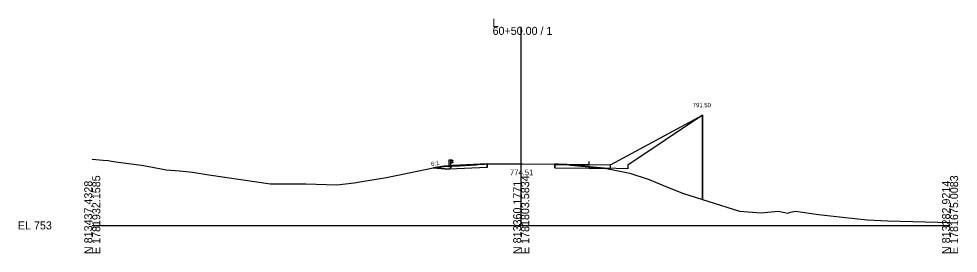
# Model space of a CAD drawing. Extents: x -26 to 7903, y -10 to 9573.
# Drawn here: x 2974.3 to 3302.8, y 1490.3 to 1572.1 of the extents above; entities that cross this region are included whole.
import ezdxf

# ---------------------------------------------------------------- set-up
doc = ezdxf.new("R2010")
doc.units = 0
for name, color, linetype in [('Exist Cross Section Cell', 7, 'Continuous'), ('Exist XS Center Line Elevation Label', 7, 'Continuous'), ('Exist XS Ground Line', 7, 'Continuous'), ('Prop XS Ditch Slope Text', 7, 'Continuous'), ('Prop XS Ditch Standard Text', 7, 'Continuous'), ('Prop XS Dump Level', 7, 'Continuous'), ('Prop XS Earthwork Shape', 7, 'Continuous'), ('Prop XS EOT Tick Mark', 7, 'Continuous'), ('Prop XS Finish Grade', 7, 'Continuous'), ('Prop XS Finish Grade Earthwork', 7, 'Continuous'), ('Prop XS Finish Grade Paved Shoulder', 7, 'Continuous'), ('Prop XS Finish Grade Pavement', 7, 'Continuous'), ('Prop XS Guardrail', 7, 'Continuous'), ('Prop XS Pvmt Edge Slope', 7, 'Continuous'), ('Prop XS Subgrade Earthwork', 7, 'Continuous'), ('Scratch_Level_3', 7, 'Continuous'), ('Scratch_Level_6', 7, 'Continuous')]:
    doc.layers.add(name, color=color, linetype=linetype)

msp = doc.modelspace()

# ---------------------------------------------------------------- linework, layer by layer
at = {"layer": 'Exist Cross Section Cell'}
for p, q in [((3150, 1500), (3150, 1569.33)), ((3000, 1500), (3150, 1500)), ((3150, 1500), (3300, 1500))]:
    msp.add_line(p, q, dxfattribs=at)
at = {"layer": 'Exist XS Ground Line'}
for p, q in [((3000, 1523.11), (3003.83, 1522.76)), ((3003.83, 1522.76), (3005.55, 1522.61)), ((3005.55, 1522.61), (3006.69, 1522.44)), ((3006.69, 1522.44), (3009.01, 1522.05)), ((3009.01, 1522.05), (3017.17, 1521.03)), ((3128.46, 1520.83), (3134.11, 1521.19)), ((3134.11, 1521.19), (3134.98, 1521.24)), ((3134.98, 1521.24), (3137.16, 1521.39)), ((3137.16, 1521.39), (3138.11, 1521.45)), ((3138.11, 1521.45), (3150.1, 1521.51)), ((3150.1, 1521.51), (3150.41, 1521.5)), ((3150.41, 1521.5), (3161.74, 1521.4)), ((3161.74, 1521.4), (3162.9, 1521.35)), ((3162.9, 1521.35), (3165.98, 1521.22)), ((3165.98, 1521.22), (3167.38, 1521.09)), ((3017.17, 1521.03), (3020.46, 1520.45)), ((3020.46, 1520.45), (3025.88, 1519.41)), ((3025.88, 1519.41), (3030.56, 1519.03)), ((3030.56, 1519.03), (3035.06, 1518.56)), ((3035.06, 1518.56), (3040.78, 1517.64)), ((3108.04, 1517.75), (3119.26, 1520.08)), ((3119.26, 1520.08), (3120.96, 1520.37)), ((3120.96, 1520.37), (3123.1, 1520.52)), ((3123.1, 1520.52), (3128.46, 1520.83)), ((3167.38, 1521.09), (3179.8, 1519.85)), ((3179.8, 1519.85), (3185.67, 1518.75)), ((3185.67, 1518.75), (3188.02, 1518.23)), ((3188.02, 1518.23), (3194.71, 1515.98)), ((3040.78, 1517.64), (3062.38, 1514.54)), ((3062.38, 1514.54), (3074.72, 1514.51)), ((3085.57, 1514.14), (3091.61, 1514.88)), ((3091.61, 1514.88), (3093.62, 1515.22)), ((3093.62, 1515.22), (3102.85, 1516.7)), ((3102.85, 1516.7), (3103.4, 1516.82)), ((3103.4, 1516.82), (3108.04, 1517.75)), ((3194.71, 1515.98), (3197.02, 1515.06)), ((3197.02, 1515.06), (3201.2, 1513.4)), ((3074.72, 1514.51), (3085.57, 1514.14)), ((3201.2, 1513.4), (3206.81, 1511.15)), ((3206.81, 1511.15), (3217.47, 1507.71)), ((3217.47, 1507.71), (3226.41, 1504.95)), ((3226.41, 1504.95), (3233.95, 1504.34)), ((3233.95, 1504.34), (3239.88, 1505.01)), ((3239.88, 1505.01), (3242.24, 1504.55)), ((3244.24, 1504.58), (3245.95, 1505.02)), ((3245.95, 1505.02), (3254, 1503.82)), ((3242.24, 1504.55), (3243.23, 1504.32)), ((3243.23, 1504.32), (3244.24, 1504.58)), ((3254, 1503.82), (3262.35, 1502.92)), ((3262.35, 1502.92), (3271.05, 1501.92)), ((3271.05, 1501.92), (3278.18, 1501.64)), ((3278.18, 1501.64), (3300, 1501.04))]:
    msp.add_line(p, q, dxfattribs=at)
at = {"layer": 'Prop XS Dump Level'}
for p, q in [((3161.74, 1521.27), (3173.75, 1521.03)), ((3173.75, 1521.03), (3161.74, 1521.27))]:
    msp.add_line(p, q, dxfattribs=at)
at = {"layer": 'Prop XS Earthwork Shape'}
for points in [[(3179.06, 1519.93), (3179.8, 1519.85), (3185.67, 1518.75), (3188.02, 1518.23), (3194.71, 1515.98), (3197.02, 1515.06), (3201.2, 1513.4), (3206.81, 1511.15), (3213.47, 1509), (3213.47, 1538.5), (3187.25, 1521.01), (3187.25, 1519.76)], [(3138.11, 1520.2), (3124.81, 1519.67), (3119.26, 1520.08), (3120.96, 1520.37), (3123.1, 1520.52), (3128.46, 1520.83), (3134.11, 1521.19), (3134.98, 1521.24), (3137.16, 1521.39), (3138.11, 1521.45)], [(3173.75, 1520.03), (3179.06, 1519.93), (3167.38, 1521.09), (3165.98, 1521.22), (3162.9, 1521.35), (3161.74, 1521.4), (3161.74, 1520.15)]]:
    msp.add_lwpolyline(points, close=True, dxfattribs=at)
at = {"layer": 'Prop XS EOT Tick Mark'}
msp.add_line((3173.75, 1521.28), (3173.75, 1522.28), dxfattribs=at)
at = {"layer": 'Prop XS Finish Grade'}
for p, q in [((3123.11, 1520.73), (3119.26, 1520.08)), ((3126.11, 1520.97), (3123.11, 1520.73))]:
    msp.add_line(p, q, dxfattribs=at)
at = {"layer": 'Prop XS Finish Grade Earthwork'}
for p, q in [((3181.25, 1521.13), (3213.47, 1538.5)), ((3213.47, 1538.5), (3213.47, 1509))]:
    msp.add_line(p, q, dxfattribs=at)
at = {"layer": 'Prop XS Finish Grade Paved Shoulder'}
msp.add_line((3173.75, 1521.28), (3181.25, 1521.13), dxfattribs=at)
at = {"layer": 'Prop XS Finish Grade Pavement'}
for p, q in [((3138.11, 1521.45), (3126.11, 1520.97)), ((3161.74, 1521.4), (3173.75, 1521.28))]:
    msp.add_line(p, q, dxfattribs=at)
at = {"layer": 'Prop XS Guardrail'}
for p, q in [((3124.79, 1522.85), (3125.29, 1522.85)), ((3124.79, 1520.35), (3124.79, 1522.85)), ((3125.29, 1522.85), (3125.79, 1522.85)), ((3125.29, 1522.85), (3125.29, 1520.35)), ((3125.79, 1521.71), (3125.29, 1521.71)), ((3125.79, 1522.85), (3126.08, 1522.65)), ((3126.08, 1522.53), (3125.79, 1522.33)), ((3125.79, 1522.33), (3125.79, 1522.23)), ((3125.79, 1522.23), (3126.08, 1522.03)), ((3126.08, 1521.91), (3125.79, 1521.71)), ((3126.08, 1522.65), (3126.11, 1522.59)), ((3126.11, 1522.59), (3126.08, 1522.53)), ((3126.08, 1522.03), (3126.11, 1521.97)), ((3126.11, 1521.97), (3126.08, 1521.91))]:
    msp.add_line(p, q, dxfattribs=at)
at = {"layer": 'Prop XS Pvmt Edge Slope'}
msp.add_line((3126.11, 1520.97), (3124.81, 1519.67), dxfattribs=at)
at = {"layer": 'Prop XS Subgrade Earthwork'}
for p, q in [((3138.11, 1520.2), (3138.11, 1521.45)), ((3161.74, 1520.15), (3161.74, 1521.4)), ((3181.25, 1519.88), (3181.25, 1521.13)), ((3124.81, 1519.67), (3119.26, 1520.08)), ((3138.11, 1520.2), (3124.81, 1519.67)), ((3161.74, 1520.15), (3173.75, 1520.03)), ((3173.75, 1520.03), (3181.25, 1519.88))]:
    msp.add_line(p, q, dxfattribs=at)
at = {"layer": 'Scratch_Level_3'}
for p, q in [((3123.11, 1520.73), (3119.26, 1520.08)), ((3119.26, 1520.08), (3124.81, 1519.67)), ((3126.11, 1520.97), (3123.11, 1520.73)), ((3124.81, 1519.67), (3126.11, 1520.97))]:
    msp.add_line(p, q, dxfattribs=at)
at = {"layer": 'Scratch_Level_6'}
for points in [[(3124.81, 1519.67), (3119.26, 1520.08), (3120.96, 1520.37), (3123.1, 1520.52), (3128.46, 1520.83), (3134.11, 1521.19), (3134.98, 1521.24), (3137.16, 1521.39), (3138.11, 1521.45), (3138.11, 1520.2)], [(3173.75, 1520.03), (3179.06, 1519.93), (3167.38, 1521.09), (3165.98, 1521.22), (3162.9, 1521.35), (3161.74, 1521.4), (3161.74, 1520.15)]]:
    msp.add_lwpolyline(points, close=True, dxfattribs=at)

# ---------------------------------------------------------------- texts
at = {"layer": 'Exist Cross Section Cell'}
for s, p in [('L', (3140, 1569.33)), ('60+50.00 / 1', (3140, 1566.53)), ('EL 753', (2974, 1498.6))]:
    msp.add_text(s, height=2.8, dxfattribs=at).set_placement(p)
for s, p in [('N 813437.4328', (3000, 1490)), ('E 1781932.1585', (3002.8, 1490)), ('N 813360.1771', (3150, 1490)), ('E 1781803.5834', (3152.8, 1490)), ('N 813282.9214', (3300, 1490)), ('E 1781675.0083', (3302.8, 1490))]:
    msp.add_text(s, height=2.8, rotation=90, dxfattribs=at).set_placement(p)
at = {"layer": 'Exist XS Center Line Elevation Label'}
msp.add_text('774.51', height=2, dxfattribs=at).set_placement((3146.08, 1517.51))
at = {"layer": 'Prop XS Ditch Slope Text'}
msp.add_text('6:1', height=1.5, rotation=9.6131, dxfattribs=at).set_placement((3118.62, 1520.67))
at = {"layer": 'Prop XS Ditch Standard Text'}
msp.add_text('791.50', height=1.5, dxfattribs=at).set_placement((3210.01, 1541.26))
at = {"layer": 'Prop XS Dump Level'}
msp.add_text('Eop', height=0.3, dxfattribs=at).set_placement((3161.74, 1521.1))

doc.saveas('drawing.dxf')
